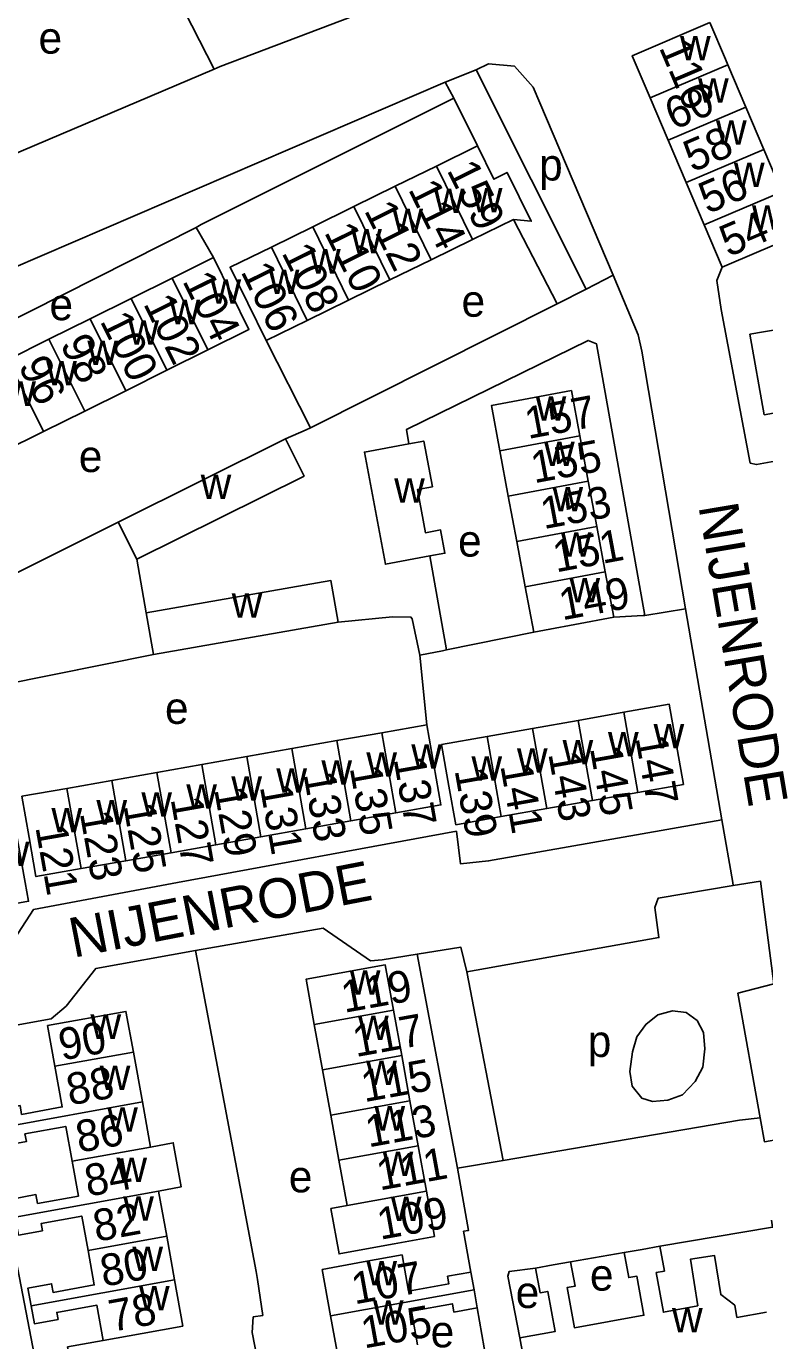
# Model space of a CAD drawing. Extents: x 157794 to 159375, y 380877 to 382306.
# Drawn here: x 158508.3 to 158601.4, y 381442.2 to 381608 of the extents above; entities that cross this region are included whole.
import ezdxf

# ---------------------------------------------------------------- set-up
doc = ezdxf.new("R2010")
doc.units = 0
for name, color, linetype in [('BLT_Basislijn', 7, 'Continuous'), ('BLT_Bebouwing', 7, 'Continuous'), ('BLT_Centroide', 7, 'Continuous'), ('BLT_Huisnummer', 7, 'Continuous'), ('BLT_Huisnummer_ tussenligend', 7, 'Continuous'), ('BLT_Onderverdeling_panden', 7, 'Continuous'), ('BLT_Straatnaam', 7, 'Continuous')]:
    doc.layers.add(name, color=color, linetype=linetype)

msp = doc.modelspace()

# ---------------------------------------------------------------- linework, layer by layer
at = {"layer": 'BLT_Basislijn'}
for p, q in [((158531.99, 381602.59), (158525.29, 381615.67)), ((158531.99, 381602.59), (158461.52, 381572.61)), ((158565.03, 381602.49), (158561.13, 381600.93)), ((158565.03, 381602.49), (158578.94, 381574.84)), ((158562.22, 381598.93), (158561.13, 381600.93)), ((158565.23, 381592.9), (158562.22, 381598.93)), ((158569.77, 381583.63), (158575.28, 381572.96)), ((158529.73, 381582.61), (158478.22, 381556.59)), ((158531.9, 381578.81), (158529.73, 381582.61)), ((158582.34, 381576.6), (158578.94, 381574.84)), ((158578.94, 381574.84), (158575.28, 381572.96)), ((158544.15, 381557.34), (158575.28, 381572.96)), ((158544.15, 381557.34), (158538.54, 381568.34)), ((158519.87, 381545.44), (158490.95, 381530.99)), ((158522.24, 381540.78), (158523.41, 381534)), ((158559.2, 381541.18), (158561.31, 381529.32)), ((158586.34, 381533.69), (158591.47, 381534.49)), ((158591.47, 381534.49), (158596.04, 381507.9)), ((158572.3, 381531.55), (158561.31, 381529.32)), ((158524.33, 381528.74), (158505.11, 381524.89)), ((158557.95, 381528.68), (158558.81, 381519.9)), ((158562.7, 381463.97), (158557.62, 381490.97)), ((158568.45, 381464.94), (158563.86, 381488.74)), ((158598.27, 381470.02), (158600.86, 381470.34)), ((158568.45, 381464.94), (158598.27, 381470.02)), ((158568.45, 381464.94), (158562.7, 381463.97)), ((158564.37, 381450.87), (158563.45, 381456.01)), ((158576.96, 381452.18), (158583.73, 381453.32)), ((158566.34, 381439.63), (158565.18, 381446.36))]:
    msp.add_line(p, q, dxfattribs=at)
for points in [[(158575.92, 381619.28), (158532.76, 381602.92), (158531.99, 381602.59)], [(158582.34, 381576.6), (158572.25, 381600.32), (158569.87, 381602.94), (158566.59, 381603.23), (158565.03, 381602.49)], [(158451.81, 381542.95), (158449.11, 381549.01), (158449.43, 381551.81), (158451.61, 381553.86), (158561.13, 381600.93)], [(158562.22, 381598.93), (158530.37, 381582.97), (158529.73, 381582.61)], [(158582.34, 381576.6), (158585.46, 381569.06), (158585.94, 381566.99), (158591.47, 381534.49)], [(158596.08, 381577.6), (158595.39, 381575.9), (158595.93, 381572.24), (158599.62, 381552.89), (158600.41, 381552.7), (158604.58, 381553.46)], [(158556.56, 381555.32), (158556.26, 381557.14), (158579.16, 381568.36), (158580.21, 381567.94), (158586.34, 381533.69)], [(158544.15, 381557.34), (158543.62, 381557.07), (158541, 381555.94)], [(158557.95, 381528.68), (158556.98, 381533.26), (158556.82, 381533.48), (158554.5, 381533.51), (158547.65, 381532.81)], [(158582.39, 381533.44), (158586.1, 381533.65), (158586.34, 381533.69)], [(158561.31, 381529.32), (158560.79, 381529.21), (158557.95, 381528.68)], [(158562.57, 381506.47), (158563.07, 381502.35), (158566.62, 381502.72), (158596.04, 381507.9)], [(158597.47, 381499.62), (158597.42, 381500), (158596.04, 381507.9)], [(158471.81, 381485.4), (158505.79, 381491.35), (158509.22, 381496.6), (158527.38, 381500), (158562.57, 381506.47)], [(158602.61, 381487.22), (158600.91, 381500.16), (158597.47, 381499.62)], [(158563.86, 381488.74), (158588.1, 381493.05), (158587.56, 381496.83), (158588, 381498.01), (158597.47, 381499.62)], [(158557.62, 381490.97), (158553.2, 381490.26), (158551.71, 381490.14), (158545.76, 381494.25), (158529.66, 381491.41)], [(158557.62, 381490.97), (158563.12, 381491.84), (158563.86, 381488.74)], [(158529.66, 381491.41), (158517.05, 381489.15), (158513.32, 381484.4), (158511.45, 381482.81), (158501.9, 381481.1), (158502.53, 381475.91), (158504.49, 381465.23)], [(158537.44, 381449.92), (158537.29, 381450.95), (158529.66, 381491.41)], [(158600.86, 381470.34), (158598.07, 381486.03), (158602.61, 381487.22)], [(158607.33, 381467.05), (158607.08, 381468.29), (158601.4, 381467.3), (158600.86, 381470.34)], [(158516.54, 381401.63), (158509.27, 381440.5), (158504.49, 381465.23)], [(158563.45, 381456.01), (158564.08, 381456.13), (158562.7, 381463.97)], [(158588.21, 381454.13), (158602.43, 381456.51), (158602.29, 381457.43)], [(158570.55, 381442.56), (158569.03, 381450.35), (158569.22, 381450.94), (158572.53, 381451.38)], [(158536.93, 381445.22), (158538.12, 381445.4), (158537.44, 381449.92)], [(158536.93, 381445.22), (158536.78, 381443.23), (158539.94, 381427.07), (158540.01, 381426.77)], [(158518.01, 381442.24), (158513.5, 381441.42), (158513.86, 381439.49)]]:
    msp.add_lwpolyline(points, dxfattribs=at)
msp.add_lwpolyline([(158584.76, 381478.65), (158585.3, 381480.52), (158586.43, 381482.1), (158587.95, 381483.32), (158589.83, 381483.83), (158591.52, 381483.6), (158592.9, 381482.6), (158593.7, 381481.1), (158593.9, 381479.04), (158593.64, 381476.69), (158592.68, 381474.9), (158591.07, 381473.22), (158589.23, 381472.56), (158587.29, 381472.37), (158585.93, 381472.82), (158584.73, 381474.3), (158584.42, 381476.17)], close=True, dxfattribs=at)
at = {"layer": 'BLT_Bebouwing'}
for p, q in [((158599.06, 381597.77), (158596.79, 381603.11)), ((158589.27, 381593.61), (158587, 381598.94)), ((158601.33, 381592.44), (158599.06, 381597.77)), ((158560.03, 381590.35), (158565.23, 381592.9)), ((158591.54, 381588.27), (158589.27, 381593.61)), ((158603.6, 381587.11), (158601.33, 381592.44)), ((158554.83, 381587.8), (158560.03, 381590.35)), ((158549.62, 381585.24), (158554.83, 381587.8)), ((158593.8, 381582.94), (158591.54, 381588.27)), ((158544.42, 381582.7), (158549.62, 381585.24)), ((158564.57, 381581.08), (158569.77, 381583.63)), ((158596.08, 381577.6), (158593.8, 381582.94)), ((158539.21, 381580.14), (158544.42, 381582.7)), ((158559.36, 381578.53), (158564.57, 381581.08)), ((158526.7, 381576.23), (158531.9, 381578.81)), ((158554.16, 381575.99), (158559.36, 381578.53)), ((158521.52, 381573.65), (158526.7, 381576.23)), ((158548.95, 381573.43), (158554.16, 381575.99)), ((158516.34, 381571.07), (158521.52, 381573.65)), ((158543.74, 381570.89), (158548.95, 381573.43)), ((158511.16, 381568.5), (158516.34, 381571.07)), ((158538.54, 381568.34), (158543.74, 381570.89)), ((158505.98, 381565.92), (158511.16, 381568.5)), ((158526.02, 381564.59), (158531.2, 381567.17)), ((158520.84, 381562.02), (158526.02, 381564.59)), ((158515.66, 381559.44), (158520.84, 381562.02)), ((158510.48, 381556.87), (158515.66, 381559.44)), ((158505.3, 381554.29), (158510.48, 381556.87)), ((158579.18, 381550.6), (158578.12, 381556.32)), ((158519.87, 381545.44), (158541, 381555.94)), ((158568.03, 381554.43), (158569.1, 381548.72)), ((158580.25, 381544.88), (158579.18, 381550.6)), ((158569.1, 381548.72), (158570.16, 381543)), ((158522.24, 381540.78), (158519.87, 381545.44)), ((158581.32, 381539.16), (158580.25, 381544.88)), ((158570.16, 381543), (158571.23, 381537.28)), ((158582.39, 381533.44), (158581.32, 381539.16)), ((158571.23, 381537.28), (158572.3, 381531.55)), ((158523.41, 381534), (158524.33, 381528.74)), ((158524.33, 381528.74), (158547.65, 381532.81)), ((158577.91, 381520.44), (158583.65, 381521.46)), ((158553.13, 381518.89), (158558.81, 381519.9)), ((158572.17, 381519.43), (158577.91, 381520.44)), ((158547.46, 381517.89), (158553.13, 381518.89)), ((158566.43, 381518.41), (158572.17, 381519.43)), ((158536.11, 381515.88), (158541.78, 381516.89)), ((158541.78, 381516.89), (158547.46, 381517.89)), ((158524.75, 381513.88), (158530.43, 381514.88)), ((158530.43, 381514.88), (158536.11, 381515.88)), ((158519.08, 381512.88), (158524.75, 381513.88)), ((158507.73, 381510.87), (158513.4, 381511.87)), ((158513.4, 381511.87), (158519.08, 381512.88)), ((158573.96, 381509.32), (158579.7, 381510.34)), ((158579.7, 381510.34), (158585.44, 381511.36)), ((158549.24, 381507.77), (158554.92, 381508.78)), ((158562.47, 381507.29), (158568.21, 381508.31)), ((158568.21, 381508.31), (158573.96, 381509.32)), ((158537.9, 381505.77), (158543.57, 381506.77)), ((158543.57, 381506.77), (158549.24, 381507.77)), ((158532.22, 381504.76), (158537.9, 381505.77)), ((158520.87, 381502.75), (158526.55, 381503.76)), ((158526.55, 381503.76), (158532.22, 381504.76)), ((158515.2, 381501.75), (158520.87, 381502.75)), ((158555.65, 381478.19), (158554.61, 381483.9)), ((158544.62, 381482.09), (158545.66, 381476.38)), ((158521.8, 381478.62), (158522.94, 381472.32)), ((158556.69, 381472.48), (158555.65, 381478.19)), ((158545.66, 381476.38), (158546.7, 381470.67)), ((158522.94, 381472.32), (158523.97, 381466.64)), ((158557.72, 381466.77), (158556.69, 381472.48)), ((158546.7, 381470.67), (158547.73, 381464.96)), ((158558.76, 381461.06), (158557.72, 381466.77)), ((158547.73, 381464.96), (158548.77, 381459.25)), ((158524.98, 381461.09), (158526.01, 381455.38)), ((158559.8, 381455.35), (158558.76, 381461.06)), ((158526.01, 381455.38), (158527.01, 381449.88)), ((158583.73, 381453.32), (158585.97, 381453.73)), ((158585.97, 381453.73), (158588.21, 381454.13)), ((158574.75, 381451.78), (158576.96, 381452.18)), ((158545.62, 381451.2), (158546.68, 381445.33)), ((158564.37, 381450.87), (158564.78, 381448.61)), ((158572.53, 381451.38), (158574.75, 381451.78)), ((158527.01, 381449.88), (158528.06, 381444.06)), ((158564.78, 381448.61), (158565.18, 381446.36)), ((158546.68, 381445.33), (158547.67, 381439.9)), ((158572.39, 381432.39), (158570.55, 381442.56))]:
    msp.add_line(p, q, dxfattribs=at)
for points in [[(158587, 381598.94), (158584.73, 381604.27), (158594.52, 381608.44)], [(158594.52, 381608.44), (158596.48, 381603.84), (158596.79, 381603.11)], [(158565.23, 381592.9), (158567.29, 381588.69), (158568.95, 381589.54), (158572, 381583.4), (158569.77, 381583.63)], [(158605.87, 381581.77), (158600.68, 381579.56), (158596.08, 381577.6)], [(158538.54, 381568.34), (158536.24, 381573.04), (158534.01, 381577.59), (158539.21, 381580.14)], [(158531.9, 381578.81), (158534.14, 381574.28), (158536.38, 381569.74), (158531.2, 381567.17)], [(158607.02, 381559.99), (158601.38, 381558.99), (158599.58, 381569.13), (158605.22, 381570.13)], [(158578.12, 381556.32), (158577.05, 381562.04), (158566.96, 381560.15), (158568.03, 381554.43)], [(158541, 381555.94), (158543.33, 381551.26), (158522.24, 381540.78)], [(158556.56, 381555.32), (158550.95, 381554.27), (158553.59, 381540.13), (158559.2, 381541.18)], [(158559.2, 381541.18), (158561.1, 381541.53), (158560.56, 381544.47), (158558.65, 381544.11), (158557.64, 381549.55), (158559.52, 381549.9), (158558.44, 381555.67), (158556.56, 381555.32)], [(158547.65, 381532.81), (158546.73, 381538.08), (158523.41, 381534)], [(158572.3, 381531.55), (158574.34, 381531.93), (158577.48, 381532.52), (158582.39, 381533.44)], [(158583.65, 381521.46), (158589.4, 381522.47), (158591.18, 381512.37), (158585.44, 381511.36)], [(158558.81, 381519.9), (158559.7, 381514.83), (158560.6, 381509.78), (158554.92, 381508.78)], [(158562.47, 381507.29), (158561.61, 381512.15), (158560.68, 381517.4), (158566.43, 381518.41)], [(158515.2, 381501.75), (158509.52, 381500.75), (158508.65, 381505.67), (158507.73, 381510.87)], [(158501.05, 381506.51), (158506.79, 381507.53), (158507.7, 381502.55), (158508.15, 381500), (158508.59, 381497.64), (158502.81, 381496.59)], [(158554.61, 381483.9), (158553.58, 381489.61), (158543.59, 381487.8), (158544.62, 381482.09)], [(158511.91, 381476.82), (158510.98, 381481.96), (158520.87, 381483.75), (158521.8, 381478.62)], [(158504.95, 381469.06), (158504.54, 381471.32), (158507.51, 381471.86), (158507.71, 381470.76), (158512.84, 381471.69), (158511.91, 381476.82)], [(158514.08, 381464.85), (158513.28, 381469.23), (158508.13, 381468.29), (158508.31, 381467.32), (158505.37, 381466.79), (158504.95, 381469.06)], [(158523.97, 381466.64), (158526.84, 381467.18), (158527.85, 381461.62), (158524.98, 381461.09)], [(158506.9, 381457.81), (158506.49, 381460.08), (158509.52, 381460.63), (158509.72, 381459.53), (158514.87, 381460.46), (158514.08, 381464.85)], [(158548.77, 381459.25), (158546.72, 381458.88), (158547.76, 381453.16), (158549.81, 381453.53), (158554.72, 381454.43), (158559.8, 381455.35)], [(158516.08, 381453.58), (158515.29, 381457.93), (158510.16, 381456.99), (158510.32, 381456.08), (158507.32, 381455.53), (158506.9, 381457.81)], [(158508.91, 381446.6), (158508.51, 381448.85), (158511.49, 381449.39), (158511.68, 381448.3), (158516.86, 381449.24), (158516.08, 381453.58)], [(158588.21, 381454.13), (158588.78, 381450.99), (158587.76, 381450.81), (158588.67, 381445.8), (158593.02, 381446.59)], [(158564.37, 381450.87), (158561.43, 381450.34), (158561.61, 381449.4), (158556.52, 381448.47), (158555.69, 381453.03), (158550.78, 381452.14), (158545.62, 381451.2)], [(158576.96, 381452.18), (158577.52, 381449.09), (158576.51, 381448.91), (158577.43, 381443.84), (158581.82, 381444.64)], [(158581.82, 381444.64), (158586.2, 381445.43), (158585.32, 381450.35), (158584.3, 381450.17), (158583.73, 381453.32)], [(158601.66, 381445.82), (158597.94, 381445.15), (158597.69, 381446.68), (158595.89, 381448.02), (158595.1, 381452.97), (158592.08, 381452.49), (158593.02, 381446.59)], [(158570.55, 381442.56), (158575, 381443.36), (158574.08, 381448.43), (158573.1, 381448.25), (158572.53, 381451.38)], [(158565.18, 381446.36), (158562.23, 381445.82), (158562.04, 381446.88), (158556.88, 381445.94), (158557.64, 381441.7)], [(158518.01, 381442.24), (158517.2, 381446.69), (158512.14, 381445.77), (158512.3, 381444.89), (158509.32, 381444.35), (158508.91, 381446.6)], [(158528.06, 381444.06), (158522.93, 381443.13), (158518.01, 381442.24)]]:
    msp.add_lwpolyline(points, dxfattribs=at)
at = {"layer": 'BLT_Onderverdeling_panden'}
for p, q in [((158587, 381598.94), (158596.79, 381603.11)), ((158589.27, 381593.61), (158599.06, 381597.77)), ((158591.54, 381588.27), (158601.33, 381592.44)), ((158564.57, 381581.08), (158560.03, 381590.35)), ((158559.36, 381578.53), (158554.83, 381587.8)), ((158593.8, 381582.94), (158603.6, 381587.11)), ((158554.16, 381575.99), (158549.62, 381585.24)), ((158548.95, 381573.43), (158544.42, 381582.7)), ((158543.74, 381570.89), (158539.21, 381580.14)), ((158531.2, 381567.17), (158526.7, 381576.23)), ((158526.02, 381564.59), (158521.52, 381573.65)), ((158520.84, 381562.02), (158516.34, 381571.07)), ((158515.66, 381559.44), (158511.16, 381568.5)), ((158510.48, 381556.87), (158505.98, 381565.92)), ((158568.03, 381554.43), (158578.12, 381556.32)), ((158569.1, 381548.72), (158579.18, 381550.6)), ((158570.16, 381543), (158580.25, 381544.88)), ((158571.23, 381537.28), (158581.32, 381539.16)), ((158585.44, 381511.36), (158583.65, 381521.46)), ((158579.7, 381510.34), (158577.91, 381520.44)), ((158554.92, 381508.78), (158553.13, 381518.89)), ((158568.21, 381508.31), (158566.43, 381518.41)), ((158573.96, 381509.32), (158572.17, 381519.43)), ((158543.57, 381506.77), (158541.78, 381516.89)), ((158549.24, 381507.77), (158547.46, 381517.89)), ((158532.22, 381504.76), (158530.43, 381514.88)), ((158537.9, 381505.77), (158536.11, 381515.88)), ((158526.55, 381503.76), (158524.75, 381513.88)), ((158515.2, 381501.75), (158513.4, 381511.87)), ((158520.87, 381502.75), (158519.08, 381512.88)), ((158544.62, 381482.09), (158554.61, 381483.9)), ((158511.91, 381476.82), (158521.8, 381478.62)), ((158545.66, 381476.38), (158555.65, 381478.19)), ((158504.95, 381469.06), (158522.94, 381472.32)), ((158546.7, 381470.67), (158556.69, 381472.48)), ((158547.73, 381464.96), (158557.72, 381466.77)), ((158514.08, 381464.85), (158523.97, 381466.64)), ((158506.9, 381457.81), (158524.98, 381461.09)), ((158548.77, 381459.25), (158558.76, 381461.06)), ((158516.08, 381453.58), (158526.01, 381455.38)), ((158508.91, 381446.6), (158527.01, 381449.88)), ((158564.78, 381448.61), (158546.68, 381445.33))]:
    msp.add_line(p, q, dxfattribs=at)

# ---------------------------------------------------------------- texts
at = {"layer": 'BLT_Centroide'}
for s, p in [('e', (158509.84, 381604.53)), ('w', (158590.76, 381603.69)), ('w', (158593.03, 381598.34)), ('w', (158595.3, 381593.03)), ('p', (158572.98, 381588.53)), ('w', (158597.56, 381587.69)), ('w', (158559.7, 381584.44)), ('w', (158564.5, 381584.53)), ('w', (158554.48, 381581.89)), ('w', (158599.84, 381582.34)), ('w', (158549.28, 381579.34)), ('w', (158544.08, 381576.8)), ('w', (158538.88, 381574.23)), ('w', (158531.53, 381572.98)), ('e', (158511.22, 381570.91)), ('w', (158526.36, 381570.41)), ('e', (158563.2, 381571.35)), ('w', (158521.17, 381567.83)), ('w', (158516, 381565.27)), ('w', (158510.81, 381562.69)), ('w', (158505.64, 381560.11)), ('w', (158572.55, 381558.25)), ('e', (158514.92, 381551.76)), ('w', (158573.61, 381552.53)), ('w', (158530.29, 381548.38)), ('w', (158554.7, 381547.91)), ('w', (158574.67, 381546.81)), ('e', (158562.76, 381541.1)), ('w', (158575.74, 381541.09)), ('w', (158576.81, 381535.34)), ('w', (158534.2, 381533.41)), ('e', (158525.79, 381520)), ('w', (158587.42, 381516.92)), ('w', (158581.67, 381515.89)), ('w', (158556.86, 381514.34)), ('w', (158570.19, 381513.86)), ('w', (158575.94, 381514.89)), ('w', (158545.52, 381512.33)), ('w', (158551.19, 381513.34)), ('w', (158564.45, 381512.84)), ('w', (158534.16, 381510.31)), ('w', (158539.84, 381511.31)), ('w', (158528.48, 381509.31)), ('w', (158517.14, 381507.31)), ('w', (158522.81, 381508.31)), ('w', (158511.47, 381506.31)), ('w', (158504.83, 381502.08)), ('w', (158549.1, 381485.84)), ('w', (158516.39, 381480.28)), ('w', (158550.14, 381480.12)), ('p', (158579.12, 381478)), ('w', (158517.56, 381473.84)), ('w', (158551.17, 381474.44)), ('w', (158552.21, 381468.72)), ('w', (158518.51, 381468.59)), ('w', (158519.66, 381462.22)), ('w', (158553.25, 381463)), ('e', (158541.41, 381460.92)), ('w', (158520.52, 381457.34)), ('w', (158554.28, 381457.31)), ('w', (158521.68, 381451)), ('w', (158551.19, 381449.19)), ('e', (158579.39, 381448.53)), ('w', (158522.51, 381446.06)), ('e', (158570.03, 381446.33)), ('w', (158552.03, 381444.25)), ('w', (158589.75, 381443.25)), ('e', (158559.3, 381441.38))]:
    msp.add_text(s, height=4, dxfattribs=at).set_placement(p)
at = {"layer": 'BLT_Huisnummer'}
for s, rotation, p in [('116', 293.0504, (158588.06, 381605.32)), ('60', 23.0473, (158589.95, 381594.84)), ('159', 296.4257, (158561.29, 381589.85)), ('54', 23.0526, (158596.85, 381578.83)), ('110', 296.4257, (158545.83, 381582.01)), ('106', 296.4257, (158535.28, 381577.05)), ('104', 296.4257, (158527.93, 381575.86)), ('98', 296.418, (158512.51, 381567.91)), ('157', 10.5624, (158571.58, 381555.92)), ('153', 10.5624, (158573.57, 381544.55)), ('149', 10.5624, (158575.9, 381533.05)), ('147', 280.0179, (158585.11, 381518.26)), ('137', 280.0179, (158554.61, 381515.57)), ('143', 280.0179, (158574.13, 381516.24)), ('133', 280.0179, (158543.25, 381513.67)), ('139', 280.0179, (158562.31, 381514.16)), ('129', 280.0179, (158531.98, 381511.75)), ('125', 280.0179, (158520.53, 381509.72)), ('121', 280.0179, (158509.43, 381506.98)), ('119', 10.2734, (158548.41, 381483.55)), ('90', 10.2748, (158512.77, 381477.54)), ('113', 10.2734, (158551.46, 381466.58)), ('86', 10.2748, (158514.94, 381465.91)), ('109', 10.2734, (158552.94, 381454.93)), ('82', 10.2748, (158517.12, 381454.68)), ('78', 10.2748, (158519.09, 381443.32)), ('105', 10.2734, (158550.91, 381441.22))]:
    msp.add_text(s, height=4, rotation=rotation, dxfattribs=at).set_placement(p)
at = {"layer": 'BLT_Huisnummer_ tussenligend'}
for s, rotation, p in [('58', 23.0526, (158592.3, 381589.52)), ('56', 23.0526, (158594.22, 381584.26)), ('114', 296.4257, (158556.41, 381587.43)), ('112', 296.4257, (158550.86, 381584.77)), ('108', 296.4257, (158540.45, 381579.43)), ('102', 296.4257, (158522.99, 381573)), ('100', 296.418, (158517.54, 381570.81)), ('96', 296.418, (158507.23, 381565.18)), ('155', 10.5624, (158572.35, 381550.33)), ('151', 10.5624, (158575.12, 381539.09)), ('145', 280.0179, (158579.38, 381516.94)), ('141', 280.0179, (158568.08, 381514.74)), ('135', 280.0179, (158549.08, 381514.47)), ('131', 280.0179, (158537.75, 381512.09)), ('127', 280.0179, (158526.49, 381510.53)), ('123', 280.0179, (158515.04, 381508.75)), ('117', 10.2734, (158549.86, 381477.97)), ('88', 10.2748, (158513.76, 381471.87)), ('115', 10.2734, (158550.93, 381472.28)), ('84', 10.2748, (158516.05, 381460.37)), ('111', 10.2734, (158552.88, 381461.15)), ('80', 10.2748, (158518.02, 381449.01)), ('107', 10.2734, (158549.7, 381446.78))]:
    msp.add_text(s, height=4, rotation=rotation, dxfattribs=at).set_placement(p)
at = {"layer": 'BLT_Straatnaam'}
for rotation, p in [(279.5371, (158593.07, 381547.47)), (10.9727, (158514.24, 381490.5))]:
    msp.add_text('NIJENRODE', height=5, rotation=rotation, dxfattribs=at).set_placement(p)

doc.saveas('drawing.dxf')
